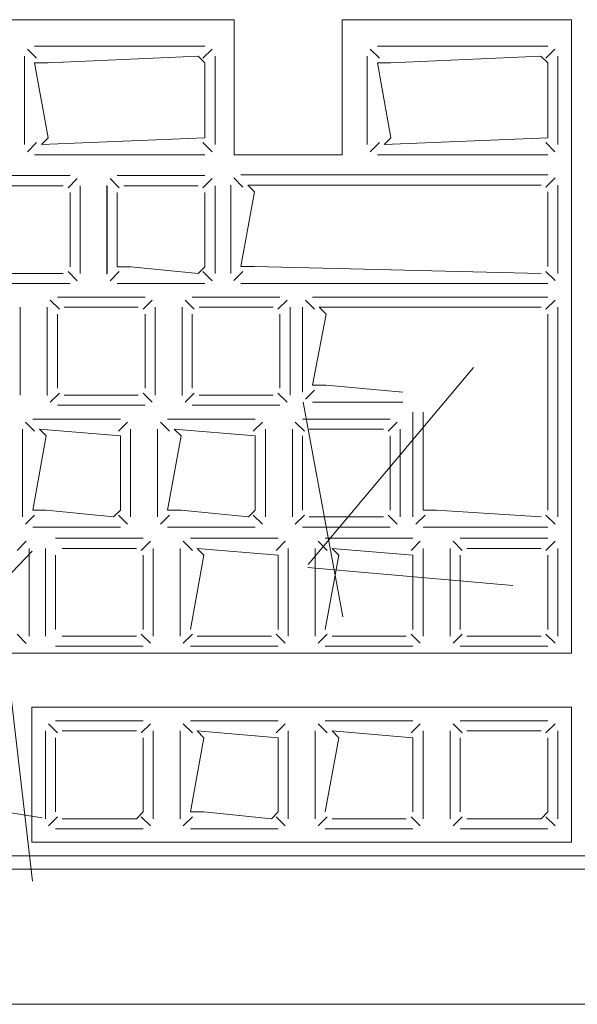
# Model space of a CAD drawing. Header units: feet. Extents: x 8 to 127, y 6 to 90.
# Tile 347 of 538: x 48.4469 to 48.4882, y 50.2827 to 50.3556. Entities that reach past the tile are written whole.
import ezdxf

# ---------------------------------------------------------------- set-up
doc = ezdxf.new("R2010")
doc.units = ezdxf.units.FT
doc.header["$MEASUREMENT"] = 0
doc.layers.add('MOBILARIO', color=8, linetype='Continuous')
doc.layers.add('NO ESPESSURA', color=250, linetype='Continuous')

msp = doc.modelspace()

# ---------------------------------------------------------------- linework, layer by layer
at = {"layer": 'MOBILARIO', "lineweight": 5}
for p, q in [((48.366295, 50.355619), (48.462795, 50.355619)), ((48.366295, 50.355619), (48.462795, 50.355619)), ((48.462795, 50.345619), (48.462795, 50.355619)), ((48.462795, 50.345619), (48.462795, 50.355619)), ((48.470795, 50.355619), (48.487795, 50.355619)), ((48.470795, 50.345619), (48.470795, 50.355619)), ((48.470795, 50.355619), (48.487795, 50.355619)), ((48.470795, 50.345619), (48.470795, 50.355619)), ((48.487795, 50.30868), (48.487795, 50.355619)), ((48.487795, 50.30868), (48.487795, 50.355619)), ((48.44814, 50.352768), (48.447464, 50.353444)), ((48.44814, 50.352768), (48.447464, 50.353444)), ((48.460619, 50.353664), (48.447994, 50.353664)), ((48.460619, 50.353664), (48.447994, 50.353664)), ((48.460473, 50.352768), (48.46115, 50.353444)), ((48.460473, 50.352768), (48.46115, 50.353444)), ((48.473554, 50.352768), (48.472877, 50.353444)), ((48.473554, 50.352768), (48.472877, 50.353444)), ((48.486033, 50.353664), (48.473408, 50.353664)), ((48.486033, 50.353664), (48.473408, 50.353664)), ((48.485887, 50.352768), (48.486563, 50.353444)), ((48.485887, 50.352768), (48.486563, 50.353444)), ((48.447244, 50.352914), (48.447244, 50.346369)), ((48.447244, 50.352914), (48.447244, 50.346369)), ((48.460119, 50.352914), (48.448994, 50.352414)), ((48.460119, 50.352914), (48.448994, 50.352414)), ((48.460619, 50.352414), (48.460119, 50.352914)), ((48.460619, 50.352414), (48.460119, 50.352914)), ((48.461369, 50.346369), (48.461369, 50.352914)), ((48.461369, 50.346369), (48.461369, 50.352914)), ((48.472658, 50.352914), (48.472658, 50.346369)), ((48.472658, 50.352914), (48.472658, 50.346369)), ((48.485533, 50.352914), (48.474408, 50.352414)), ((48.485533, 50.352914), (48.474408, 50.352414)), ((48.486033, 50.352414), (48.485533, 50.352914)), ((48.486033, 50.352414), (48.485533, 50.352914)), ((48.486783, 50.346369), (48.486783, 50.352914)), ((48.486783, 50.346369), (48.486783, 50.352914)), ((48.448994, 50.352414), (48.447994, 50.352414)), ((48.447994, 50.352414), (48.448994, 50.346869)), ((48.448994, 50.352414), (48.447994, 50.352414)), ((48.447994, 50.352414), (48.448994, 50.346869)), ((48.460619, 50.346869), (48.460619, 50.352414)), ((48.460619, 50.346869), (48.460619, 50.352414)), ((48.474408, 50.352414), (48.473408, 50.352414)), ((48.473408, 50.352414), (48.474408, 50.346869)), ((48.474408, 50.352414), (48.473408, 50.352414)), ((48.473408, 50.352414), (48.474408, 50.346869)), ((48.486033, 50.346869), (48.486033, 50.352414)), ((48.486033, 50.346869), (48.486033, 50.352414)), ((48.448994, 50.346869), (48.448494, 50.346369)), ((48.448494, 50.346369), (48.460619, 50.346869)), ((48.448994, 50.346869), (48.448494, 50.346369)), ((48.448494, 50.346369), (48.460619, 50.346869)), ((48.474408, 50.346869), (48.473908, 50.346369)), ((48.473908, 50.346369), (48.486033, 50.346869)), ((48.474408, 50.346869), (48.473908, 50.346369)), ((48.473908, 50.346369), (48.486033, 50.346869)), ((48.44814, 50.346516), (48.447464, 50.345839)), ((48.44814, 50.346516), (48.447464, 50.345839)), ((48.460473, 50.346516), (48.46115, 50.345839)), ((48.460473, 50.346516), (48.46115, 50.345839)), ((48.473554, 50.346516), (48.472877, 50.345839)), ((48.473554, 50.346516), (48.472877, 50.345839)), ((48.485887, 50.346516), (48.486563, 50.345839)), ((48.485887, 50.346516), (48.486563, 50.345839)), ((48.447994, 50.345619), (48.460619, 50.345619)), ((48.447994, 50.345619), (48.460619, 50.345619)), ((48.462795, 50.345619), (48.470795, 50.345619)), ((48.462795, 50.345619), (48.470795, 50.345619)), ((48.473408, 50.345619), (48.486033, 50.345619)), ((48.473408, 50.345619), (48.486033, 50.345619)), ((48.444119, 50.344066), (48.450619, 50.344066)), ((48.444119, 50.344066), (48.450619, 50.344066)), ((48.450473, 50.343169), (48.45115, 50.343846)), ((48.450473, 50.343169), (48.45115, 50.343846)), ((48.454266, 50.343169), (48.453589, 50.343846)), ((48.454266, 50.343169), (48.453589, 50.343846)), ((48.454119, 50.344066), (48.460619, 50.344066)), ((48.454119, 50.344066), (48.460619, 50.344066)), ((48.460473, 50.343169), (48.46115, 50.343846)), ((48.460473, 50.343169), (48.46115, 50.343846)), ((48.463437, 50.343223), (48.46276, 50.3439)), ((48.463437, 50.343223), (48.46276, 50.3439)), ((48.486044, 50.344119), (48.463291, 50.344119)), ((48.486044, 50.344119), (48.463291, 50.344119)), ((48.485898, 50.343223), (48.486574, 50.3439)), ((48.485898, 50.343223), (48.486574, 50.3439)), ((48.444619, 50.343316), (48.450119, 50.343316)), ((48.444619, 50.343316), (48.450119, 50.343316)), ((48.451369, 50.343316), (48.451369, 50.336816)), ((48.451369, 50.343316), (48.451369, 50.336816)), ((48.453357, 50.336779), (48.453357, 50.343324)), ((48.453357, 50.336779), (48.453357, 50.343324)), ((48.453369, 50.336816), (48.453369, 50.343316)), ((48.453369, 50.336816), (48.453369, 50.343316)), ((48.454619, 50.343316), (48.460119, 50.343316)), ((48.454619, 50.343316), (48.460119, 50.343316)), ((48.461369, 50.343316), (48.461369, 50.336816)), ((48.461369, 50.343316), (48.461369, 50.336816)), ((48.462541, 50.343369), (48.462541, 50.336825)), ((48.462541, 50.343369), (48.462541, 50.336825)), ((48.464291, 50.342869), (48.463791, 50.343369)), ((48.463791, 50.343369), (48.485544, 50.343369)), ((48.464291, 50.342869), (48.463791, 50.343369)), ((48.463791, 50.343369), (48.485544, 50.343369)), ((48.486794, 50.336825), (48.486794, 50.343369)), ((48.486794, 50.336825), (48.486794, 50.343369)), ((48.450619, 50.342816), (48.450619, 50.337316)), ((48.450619, 50.342816), (48.450619, 50.337316)), ((48.454119, 50.337316), (48.454119, 50.342816)), ((48.454119, 50.337316), (48.454119, 50.342816)), ((48.460619, 50.342816), (48.460619, 50.337316)), ((48.460619, 50.342816), (48.460619, 50.337316)), ((48.463291, 50.337325), (48.464291, 50.342869)), ((48.463291, 50.337325), (48.464291, 50.342869)), ((48.486044, 50.342869), (48.486044, 50.337325)), ((48.486044, 50.342869), (48.486044, 50.337325)), ((48.455119, 50.337316), (48.454119, 50.337316)), ((48.455119, 50.337316), (48.454119, 50.337316)), ((48.460119, 50.336816), (48.455119, 50.337316)), ((48.460119, 50.336816), (48.455119, 50.337316)), ((48.460619, 50.337316), (48.460119, 50.336816)), ((48.460619, 50.337316), (48.460119, 50.336816)), ((48.464291, 50.337325), (48.463291, 50.337325)), ((48.464291, 50.337325), (48.463291, 50.337325)), ((48.485544, 50.336825), (48.464291, 50.337325)), ((48.485544, 50.336825), (48.464291, 50.337325)), ((48.450119, 50.336816), (48.444619, 50.336816)), ((48.450119, 50.336816), (48.444619, 50.336816)), ((48.450473, 50.336962), (48.45115, 50.336285)), ((48.450473, 50.336962), (48.45115, 50.336285)), ((48.454266, 50.336962), (48.453589, 50.336285)), ((48.454266, 50.336962), (48.453589, 50.336285)), ((48.460473, 50.336962), (48.46115, 50.336285)), ((48.460473, 50.336962), (48.46115, 50.336285)), ((48.463437, 50.336971), (48.46276, 50.336294)), ((48.463437, 50.336971), (48.46276, 50.336294)), ((48.485898, 50.336971), (48.486574, 50.336294)), ((48.485898, 50.336971), (48.486574, 50.336294)), ((48.450619, 50.336066), (48.444119, 50.336066)), ((48.450619, 50.336066), (48.444119, 50.336066)), ((48.460619, 50.336066), (48.454119, 50.336066)), ((48.460619, 50.336066), (48.454119, 50.336066)), ((48.463291, 50.336075), (48.486044, 50.336075)), ((48.463291, 50.336075), (48.486044, 50.336075)), ((48.449682, 50.335066), (48.456182, 50.335066)), ((48.449682, 50.335066), (48.456182, 50.335066)), ((48.459682, 50.335066), (48.466182, 50.335066)), ((48.459682, 50.335066), (48.466182, 50.335066)), ((48.4686, 50.335066), (48.486044, 50.335066)), ((48.4686, 50.335066), (48.486044, 50.335066)), ((48.446932, 50.334316), (48.446932, 50.327816)), ((48.446932, 50.334316), (48.446932, 50.327816)), ((48.44892, 50.32778), (48.44892, 50.334325)), ((48.44892, 50.32778), (48.44892, 50.334325)), ((48.448932, 50.327816), (48.448932, 50.334316)), ((48.448932, 50.327816), (48.448932, 50.334316)), ((48.449829, 50.33417), (48.449152, 50.334846)), ((48.449829, 50.33417), (48.449152, 50.334846)), ((48.450182, 50.334316), (48.455682, 50.334316)), ((48.450182, 50.334316), (48.455682, 50.334316)), ((48.456036, 50.33417), (48.456713, 50.334846)), ((48.456036, 50.33417), (48.456713, 50.334846)), ((48.456932, 50.334316), (48.456932, 50.327816)), ((48.456932, 50.334316), (48.456932, 50.327816)), ((48.45892, 50.32778), (48.45892, 50.334325)), ((48.45892, 50.32778), (48.45892, 50.334325)), ((48.458932, 50.327816), (48.458932, 50.334316)), ((48.458932, 50.327816), (48.458932, 50.334316)), ((48.459829, 50.33417), (48.459152, 50.334846)), ((48.459829, 50.33417), (48.459152, 50.334846)), ((48.460182, 50.334316), (48.465682, 50.334316)), ((48.460182, 50.334316), (48.465682, 50.334316)), ((48.466036, 50.33417), (48.466713, 50.334846)), ((48.466036, 50.33417), (48.466713, 50.334846)), ((48.466932, 50.334316), (48.466932, 50.327816)), ((48.466932, 50.334316), (48.466932, 50.327816)), ((48.46785, 50.328036), (48.46785, 50.334316)), ((48.46785, 50.328036), (48.46785, 50.334316)), ((48.46807, 50.334846), (48.468746, 50.33417)), ((48.46807, 50.334846), (48.468746, 50.33417)), ((48.4691, 50.334316), (48.485544, 50.334316)), ((48.4696, 50.333816), (48.4691, 50.334316)), ((48.4691, 50.334316), (48.485544, 50.334316)), ((48.4696, 50.333816), (48.4691, 50.334316)), ((48.486574, 50.334846), (48.485898, 50.33417)), ((48.486574, 50.334846), (48.485898, 50.33417)), ((48.486794, 50.334316), (48.486794, 50.31878)), ((48.486794, 50.334316), (48.486794, 50.31878)), ((48.449682, 50.328316), (48.449682, 50.333816)), ((48.449682, 50.328316), (48.449682, 50.333816)), ((48.456182, 50.333816), (48.456182, 50.328316)), ((48.456182, 50.333816), (48.456182, 50.328316)), ((48.459682, 50.328316), (48.459682, 50.333816)), ((48.459682, 50.328316), (48.459682, 50.333816)), ((48.466182, 50.333816), (48.466182, 50.328316)), ((48.466182, 50.333816), (48.466182, 50.328316)), ((48.4686, 50.328536), (48.4696, 50.333816)), ((48.4686, 50.328536), (48.4696, 50.333816)), ((48.486044, 50.333816), (48.486044, 50.31928)), ((48.486044, 50.333816), (48.486044, 50.31928)), ((48.4696, 50.328536), (48.4686, 50.328536)), ((48.4696, 50.328536), (48.4686, 50.328536)), ((48.475294, 50.328036), (48.4696, 50.328536)), ((48.475294, 50.328036), (48.4696, 50.328536)), ((48.449829, 50.327962), (48.449152, 50.327286)), ((48.449829, 50.327962), (48.449152, 50.327286)), ((48.455682, 50.327816), (48.450182, 50.327816)), ((48.455682, 50.327816), (48.450182, 50.327816)), ((48.456036, 50.327962), (48.456713, 50.327286)), ((48.456036, 50.327962), (48.456713, 50.327286)), ((48.459829, 50.327962), (48.459152, 50.327286)), ((48.459829, 50.327962), (48.459152, 50.327286)), ((48.465682, 50.327816), (48.460182, 50.327816)), ((48.465682, 50.327816), (48.460182, 50.327816)), ((48.466036, 50.327962), (48.466713, 50.327286)), ((48.466036, 50.327962), (48.466713, 50.327286)), ((48.46807, 50.327505), (48.468746, 50.328182)), ((48.46807, 50.327505), (48.468746, 50.328182)), ((48.456182, 50.327066), (48.449682, 50.327066)), ((48.456182, 50.327066), (48.449682, 50.327066)), ((48.466182, 50.327066), (48.459682, 50.327066)), ((48.466182, 50.327066), (48.459682, 50.327066)), ((48.475294, 50.327286), (48.4686, 50.327286)), ((48.475294, 50.327286), (48.4686, 50.327286)), ((48.476044, 50.31878), (48.476044, 50.326536)), ((48.476044, 50.31878), (48.476044, 50.326536)), ((48.476794, 50.31928), (48.476794, 50.326536)), ((48.476794, 50.31928), (48.476794, 50.326536)), ((48.447996, 50.325133), (48.44732, 50.32581)), ((48.447996, 50.325133), (48.44732, 50.32581)), ((48.44785, 50.32603), (48.45435, 50.32603)), ((48.44785, 50.32603), (48.45435, 50.32603)), ((48.454203, 50.325133), (48.45488, 50.32581)), ((48.454203, 50.325133), (48.45488, 50.32581)), ((48.457996, 50.325133), (48.45732, 50.32581)), ((48.457996, 50.325133), (48.45732, 50.32581)), ((48.45785, 50.32603), (48.46435, 50.32603)), ((48.45785, 50.32603), (48.46435, 50.32603)), ((48.464203, 50.325133), (48.46488, 50.32581)), ((48.464203, 50.325133), (48.46488, 50.32581)), ((48.467996, 50.325133), (48.46732, 50.32581)), ((48.467996, 50.325133), (48.46732, 50.32581)), ((48.46785, 50.32603), (48.47435, 50.32603)), ((48.46785, 50.32603), (48.47435, 50.32603)), ((48.474203, 50.325133), (48.47488, 50.32581)), ((48.474203, 50.325133), (48.47488, 50.32581)), ((48.4471, 50.31878), (48.4471, 50.32528)), ((48.4471, 50.31878), (48.4471, 50.32528)), ((48.44785, 50.31928), (48.44885, 50.32478)), ((48.44785, 50.31928), (48.44885, 50.32478)), ((48.44885, 50.32478), (48.44835, 50.32528)), ((48.44835, 50.32528), (48.45435, 50.32478)), ((48.44885, 50.32478), (48.44835, 50.32528)), ((48.44835, 50.32528), (48.45435, 50.32478)), ((48.45435, 50.32478), (48.45435, 50.31928)), ((48.45435, 50.32478), (48.45435, 50.31928)), ((48.4551, 50.32528), (48.4551, 50.31878)), ((48.4551, 50.32528), (48.4551, 50.31878)), ((48.4571, 50.31878), (48.4571, 50.32528)), ((48.4571, 50.31878), (48.4571, 50.32528)), ((48.45785, 50.31928), (48.45885, 50.32478)), ((48.45785, 50.31928), (48.45885, 50.32478)), ((48.45885, 50.32478), (48.45835, 50.32528)), ((48.45835, 50.32528), (48.46435, 50.32478)), ((48.45885, 50.32478), (48.45835, 50.32528)), ((48.45835, 50.32528), (48.46435, 50.32478)), ((48.46435, 50.32478), (48.46435, 50.31928)), ((48.46435, 50.32478), (48.46435, 50.31928)), ((48.4651, 50.32528), (48.4651, 50.31878)), ((48.4651, 50.32528), (48.4651, 50.31878)), ((48.4671, 50.31878), (48.4671, 50.32528)), ((48.4671, 50.31878), (48.4671, 50.32528)), ((48.46785, 50.31928), (48.46785, 50.32478)), ((48.46785, 50.31928), (48.46785, 50.32478)), ((48.46835, 50.32528), (48.47385, 50.32528)), ((48.46835, 50.32528), (48.47385, 50.32528)), ((48.47435, 50.32478), (48.47435, 50.31928)), ((48.47435, 50.32478), (48.47435, 50.31928)), ((48.4751, 50.32528), (48.4751, 50.31878)), ((48.4751, 50.32528), (48.4751, 50.31878)), ((48.447996, 50.318926), (48.44732, 50.318249)), ((48.447996, 50.318926), (48.44732, 50.318249)), ((48.44885, 50.31928), (48.44785, 50.31928)), ((48.44885, 50.31928), (48.44785, 50.31928)), ((48.45385, 50.31878), (48.44885, 50.31928)), ((48.45385, 50.31878), (48.44885, 50.31928)), ((48.45435, 50.31928), (48.45385, 50.31878)), ((48.45435, 50.31928), (48.45385, 50.31878)), ((48.454203, 50.318926), (48.45488, 50.318249)), ((48.454203, 50.318926), (48.45488, 50.318249)), ((48.457996, 50.318926), (48.45732, 50.318249)), ((48.457996, 50.318926), (48.45732, 50.318249)), ((48.45885, 50.31928), (48.45785, 50.31928)), ((48.45885, 50.31928), (48.45785, 50.31928)), ((48.46385, 50.31878), (48.45885, 50.31928)), ((48.46385, 50.31878), (48.45885, 50.31928)), ((48.46435, 50.31928), (48.46385, 50.31878)), ((48.46435, 50.31928), (48.46385, 50.31878)), ((48.464203, 50.318926), (48.46488, 50.318249)), ((48.464203, 50.318926), (48.46488, 50.318249)), ((48.467996, 50.318926), (48.46732, 50.318249)), ((48.467996, 50.318926), (48.46732, 50.318249)), ((48.474203, 50.318926), (48.47488, 50.318249)), ((48.474203, 50.318926), (48.47488, 50.318249)), ((48.476264, 50.318249), (48.47694, 50.318926)), ((48.476264, 50.318249), (48.47694, 50.318926)), ((48.477794, 50.31928), (48.476794, 50.31928)), ((48.477794, 50.31928), (48.476794, 50.31928)), ((48.485544, 50.31878), (48.477794, 50.31928)), ((48.485544, 50.31878), (48.477794, 50.31928)), ((48.486574, 50.318249), (48.485898, 50.318926)), ((48.486574, 50.318249), (48.485898, 50.318926)), ((48.47385, 50.31878), (48.46835, 50.31878)), ((48.47385, 50.31878), (48.46835, 50.31878)), ((48.45435, 50.31803), (48.44785, 50.31803)), ((48.45435, 50.31803), (48.44785, 50.31803)), ((48.46435, 50.31803), (48.45785, 50.31803)), ((48.46435, 50.31803), (48.45785, 50.31803)), ((48.47435, 50.31803), (48.46785, 50.31803)), ((48.47435, 50.31803), (48.46785, 50.31803)), ((48.486044, 50.31803), (48.476794, 50.31803)), ((48.486044, 50.31803), (48.476794, 50.31803)), ((48.446694, 50.3163), (48.447371, 50.316977)), ((48.446694, 50.3163), (48.447371, 50.316977)), ((48.449544, 50.317204), (48.456044, 50.317204)), ((48.449544, 50.317204), (48.456044, 50.317204)), ((48.455898, 50.316307), (48.456574, 50.316984)), ((48.455898, 50.316307), (48.456574, 50.316984)), ((48.45969, 50.316307), (48.459014, 50.316984)), ((48.45969, 50.316307), (48.459014, 50.316984)), ((48.459544, 50.317204), (48.466044, 50.317204)), ((48.459544, 50.317204), (48.466044, 50.317204)), ((48.465898, 50.316307), (48.466574, 50.316984)), ((48.465898, 50.316307), (48.466574, 50.316984)), ((48.46969, 50.316307), (48.469014, 50.316984)), ((48.46969, 50.316307), (48.469014, 50.316984)), ((48.469544, 50.317204), (48.476044, 50.317204)), ((48.469544, 50.317204), (48.476044, 50.317204)), ((48.475898, 50.316307), (48.476574, 50.316984)), ((48.475898, 50.316307), (48.476574, 50.316984)), ((48.47969, 50.316307), (48.479014, 50.316984)), ((48.47969, 50.316307), (48.479014, 50.316984)), ((48.479544, 50.317204), (48.486044, 50.317204)), ((48.479544, 50.317204), (48.486044, 50.317204)), ((48.485898, 50.316307), (48.486574, 50.316984)), ((48.485898, 50.316307), (48.486574, 50.316984)), ((48.447591, 50.316446), (48.447591, 50.309946)), ((48.447591, 50.316446), (48.447591, 50.309946)), ((48.448794, 50.309954), (48.448794, 50.316454)), ((48.448794, 50.309954), (48.448794, 50.316454)), ((48.450044, 50.316454), (48.455544, 50.316454)), ((48.450044, 50.316454), (48.455544, 50.316454)), ((48.456794, 50.316454), (48.456794, 50.309954)), ((48.456794, 50.316454), (48.456794, 50.309954)), ((48.458794, 50.309954), (48.458794, 50.316454)), ((48.458794, 50.309954), (48.458794, 50.316454)), ((48.460544, 50.315954), (48.460044, 50.316454)), ((48.460044, 50.316454), (48.466044, 50.315954)), ((48.460544, 50.315954), (48.460044, 50.316454)), ((48.460044, 50.316454), (48.466044, 50.315954)), ((48.466794, 50.316454), (48.466794, 50.309954)), ((48.466794, 50.316454), (48.466794, 50.309954)), ((48.468794, 50.309954), (48.468794, 50.316454)), ((48.468794, 50.309954), (48.468794, 50.316454)), ((48.470544, 50.315954), (48.470044, 50.316454)), ((48.470044, 50.316454), (48.476044, 50.315954)), ((48.470544, 50.315954), (48.470044, 50.316454)), ((48.470044, 50.316454), (48.476044, 50.315954)), ((48.476794, 50.316454), (48.476794, 50.309954)), ((48.476794, 50.316454), (48.476794, 50.309954)), ((48.478794, 50.309954), (48.478794, 50.316454)), ((48.478794, 50.309954), (48.478794, 50.316454)), ((48.480044, 50.316454), (48.485544, 50.316454)), ((48.480044, 50.316454), (48.485544, 50.316454)), ((48.486794, 50.316454), (48.486794, 50.309954)), ((48.486794, 50.316454), (48.486794, 50.309954)), ((48.449544, 50.310454), (48.449544, 50.315954)), ((48.449544, 50.310454), (48.449544, 50.315954)), ((48.456044, 50.315954), (48.456044, 50.310454)), ((48.456044, 50.315954), (48.456044, 50.310454)), ((48.459544, 50.310454), (48.460544, 50.315954)), ((48.459544, 50.310454), (48.460544, 50.315954)), ((48.466044, 50.315954), (48.466044, 50.310454)), ((48.466044, 50.315954), (48.466044, 50.310454)), ((48.469544, 50.310454), (48.470544, 50.315954)), ((48.469544, 50.310454), (48.470544, 50.315954)), ((48.476044, 50.315954), (48.476044, 50.310454)), ((48.476044, 50.315954), (48.476044, 50.310454)), ((48.479544, 50.310454), (48.479544, 50.315954)), ((48.479544, 50.310454), (48.479544, 50.315954)), ((48.486044, 50.315954), (48.486044, 50.310454)), ((48.486044, 50.315954), (48.486044, 50.310454)), ((48.446694, 50.310093), (48.447371, 50.309416)), ((48.446694, 50.310093), (48.447371, 50.309416)), ((48.455544, 50.309954), (48.450044, 50.309954)), ((48.455544, 50.309954), (48.450044, 50.309954)), ((48.455898, 50.3101), (48.456574, 50.309423)), ((48.455898, 50.3101), (48.456574, 50.309423)), ((48.45969, 50.3101), (48.459014, 50.309423)), ((48.45969, 50.3101), (48.459014, 50.309423)), ((48.465544, 50.309954), (48.460044, 50.309954)), ((48.465544, 50.309954), (48.460044, 50.309954)), ((48.465898, 50.3101), (48.466574, 50.309423)), ((48.465898, 50.3101), (48.466574, 50.309423)), ((48.46969, 50.3101), (48.469014, 50.309423)), ((48.46969, 50.3101), (48.469014, 50.309423)), ((48.475544, 50.309954), (48.470044, 50.309954)), ((48.475544, 50.309954), (48.470044, 50.309954)), ((48.475898, 50.3101), (48.476574, 50.309423)), ((48.475898, 50.3101), (48.476574, 50.309423)), ((48.47969, 50.3101), (48.479014, 50.309423)), ((48.47969, 50.3101), (48.479014, 50.309423)), ((48.485544, 50.309954), (48.480044, 50.309954)), ((48.485544, 50.309954), (48.480044, 50.309954)), ((48.485898, 50.3101), (48.486574, 50.309423)), ((48.485898, 50.3101), (48.486574, 50.309423)), ((48.456044, 50.309204), (48.449544, 50.309204)), ((48.456044, 50.309204), (48.449544, 50.309204)), ((48.466044, 50.309204), (48.459544, 50.309204)), ((48.466044, 50.309204), (48.459544, 50.309204)), ((48.476044, 50.309204), (48.469544, 50.309204)), ((48.476044, 50.309204), (48.469544, 50.309204)), ((48.486044, 50.309204), (48.479544, 50.309204)), ((48.486044, 50.309204), (48.479544, 50.309204)), ((48.487795, 50.30868), (48.343295, 50.30868)), ((48.487795, 50.30868), (48.343295, 50.30868)), ((48.447795, 50.29468), (48.447795, 50.30468)), ((48.447795, 50.30468), (48.487795, 50.30468)), ((48.447795, 50.29468), (48.447795, 50.30468)), ((48.447795, 50.30468), (48.487795, 50.30468)), ((48.487795, 50.30468), (48.487795, 50.29468)), ((48.487795, 50.30468), (48.487795, 50.29468)), ((48.449544, 50.30368), (48.456044, 50.30368)), ((48.449544, 50.30368), (48.456044, 50.30368)), ((48.459544, 50.30368), (48.466044, 50.30368)), ((48.459544, 50.30368), (48.466044, 50.30368)), ((48.469544, 50.30368), (48.476044, 50.30368)), ((48.469544, 50.30368), (48.476044, 50.30368)), ((48.479544, 50.30368), (48.486044, 50.30368)), ((48.479544, 50.30368), (48.486044, 50.30368)), ((48.448794, 50.29643), (48.448794, 50.30293)), ((48.448794, 50.29643), (48.448794, 50.30293)), ((48.44969, 50.302783), (48.449014, 50.30346)), ((48.44969, 50.302783), (48.449014, 50.30346)), ((48.450044, 50.30293), (48.455544, 50.30293)), ((48.450044, 50.30293), (48.455544, 50.30293)), ((48.455898, 50.302783), (48.456574, 50.30346)), ((48.455898, 50.302783), (48.456574, 50.30346)), ((48.456794, 50.30293), (48.456794, 50.29643)), ((48.456794, 50.30293), (48.456794, 50.29643)), ((48.458794, 50.29643), (48.458794, 50.30293)), ((48.458794, 50.29643), (48.458794, 50.30293)), ((48.45969, 50.302783), (48.459014, 50.30346)), ((48.45969, 50.302783), (48.459014, 50.30346)), ((48.460544, 50.30243), (48.460044, 50.30293)), ((48.460044, 50.30293), (48.466044, 50.30243)), ((48.460544, 50.30243), (48.460044, 50.30293)), ((48.460044, 50.30293), (48.466044, 50.30243)), ((48.465898, 50.302783), (48.466574, 50.30346)), ((48.465898, 50.302783), (48.466574, 50.30346)), ((48.466794, 50.30293), (48.466794, 50.29643)), ((48.466794, 50.30293), (48.466794, 50.29643)), ((48.468794, 50.29643), (48.468794, 50.30293)), ((48.468794, 50.29643), (48.468794, 50.30293)), ((48.46969, 50.302783), (48.469014, 50.30346)), ((48.46969, 50.302783), (48.469014, 50.30346)), ((48.470544, 50.30243), (48.470044, 50.30293)), ((48.470044, 50.30293), (48.476044, 50.30243)), ((48.470544, 50.30243), (48.470044, 50.30293)), ((48.470044, 50.30293), (48.476044, 50.30243)), ((48.475898, 50.302783), (48.476574, 50.30346)), ((48.475898, 50.302783), (48.476574, 50.30346)), ((48.476794, 50.30293), (48.476794, 50.29643)), ((48.476794, 50.30293), (48.476794, 50.29643)), ((48.478794, 50.29643), (48.478794, 50.30293)), ((48.478794, 50.29643), (48.478794, 50.30293)), ((48.47969, 50.302783), (48.479014, 50.30346)), ((48.47969, 50.302783), (48.479014, 50.30346)), ((48.480044, 50.30293), (48.485544, 50.30293)), ((48.480044, 50.30293), (48.485544, 50.30293)), ((48.485898, 50.302783), (48.486574, 50.30346)), ((48.485898, 50.302783), (48.486574, 50.30346)), ((48.486794, 50.30293), (48.486794, 50.29643)), ((48.486794, 50.30293), (48.486794, 50.29643)), ((48.449544, 50.29693), (48.449544, 50.30243)), ((48.449544, 50.29693), (48.449544, 50.30243)), ((48.456044, 50.30243), (48.456044, 50.29693)), ((48.456044, 50.30243), (48.456044, 50.29693)), ((48.459544, 50.29693), (48.460544, 50.30243)), ((48.459544, 50.29693), (48.460544, 50.30243)), ((48.466044, 50.30243), (48.466044, 50.29693)), ((48.466044, 50.30243), (48.466044, 50.29693)), ((48.469544, 50.29693), (48.470544, 50.30243)), ((48.469544, 50.29693), (48.470544, 50.30243)), ((48.476044, 50.30243), (48.476044, 50.29693)), ((48.476044, 50.30243), (48.476044, 50.29693)), ((48.479544, 50.29693), (48.479544, 50.30243)), ((48.479544, 50.29693), (48.479544, 50.30243)), ((48.486044, 50.30243), (48.486044, 50.29693)), ((48.486044, 50.30243), (48.486044, 50.29693)), ((48.44969, 50.296576), (48.449014, 50.295899)), ((48.44969, 50.296576), (48.449014, 50.295899)), ((48.455544, 50.29643), (48.450044, 50.29643)), ((48.455544, 50.29643), (48.450044, 50.29643)), ((48.456044, 50.29693), (48.455544, 50.29643)), ((48.456044, 50.29693), (48.455544, 50.29643)), ((48.455898, 50.296576), (48.456574, 50.295899)), ((48.455898, 50.296576), (48.456574, 50.295899)), ((48.45969, 50.296576), (48.459014, 50.295899)), ((48.45969, 50.296576), (48.459014, 50.295899)), ((48.460544, 50.29693), (48.459544, 50.29693)), ((48.460544, 50.29693), (48.459544, 50.29693)), ((48.465544, 50.29643), (48.460544, 50.29693)), ((48.465544, 50.29643), (48.460544, 50.29693)), ((48.466044, 50.29693), (48.465544, 50.29643)), ((48.466044, 50.29693), (48.465544, 50.29643)), ((48.465898, 50.296576), (48.466574, 50.295899)), ((48.465898, 50.296576), (48.466574, 50.295899)), ((48.46969, 50.296576), (48.469014, 50.295899)), ((48.46969, 50.296576), (48.469014, 50.295899)), ((48.475544, 50.29643), (48.470044, 50.29643)), ((48.475544, 50.29643), (48.470044, 50.29643)), ((48.475898, 50.296576), (48.476574, 50.295899)), ((48.475898, 50.296576), (48.476574, 50.295899)), ((48.47969, 50.296576), (48.479014, 50.295899)), ((48.47969, 50.296576), (48.479014, 50.295899)), ((48.485544, 50.29643), (48.480044, 50.29643)), ((48.485544, 50.29643), (48.480044, 50.29643)), ((48.486044, 50.29693), (48.485544, 50.29643)), ((48.486044, 50.29693), (48.485544, 50.29643)), ((48.485898, 50.296576), (48.486574, 50.295899)), ((48.485898, 50.296576), (48.486574, 50.295899)), ((48.456044, 50.29568), (48.449544, 50.29568)), ((48.456044, 50.29568), (48.449544, 50.29568)), ((48.466044, 50.29568), (48.459544, 50.29568)), ((48.466044, 50.29568), (48.459544, 50.29568)), ((48.476044, 50.29568), (48.469544, 50.29568)), ((48.476044, 50.29568), (48.469544, 50.29568)), ((48.486044, 50.29568), (48.479544, 50.29568)), ((48.486044, 50.29568), (48.479544, 50.29568)), ((48.487795, 50.29468), (48.447795, 50.29468)), ((48.487795, 50.29468), (48.447795, 50.29468)), ((48.343295, 50.29368), (48.521295, 50.29368)), ((48.343295, 50.29368), (48.521295, 50.29368)), ((48.521295, 50.29268), (48.343295, 50.29268)), ((48.521295, 50.29268), (48.343295, 50.29268)), ((48.567295, 50.28268), (48.339295, 50.28268)), ((48.567295, 50.28268), (48.339295, 50.28268))]:
    msp.add_line(p, q, dxfattribs=at)
at = {"layer": 'MOBILARIO'}
for centre in [(48.448494, 50.352414), (48.448494, 50.352414), (48.460119, 50.352414), (48.460119, 50.352414), (48.473908, 50.352414), (48.473908, 50.352414), (48.485533, 50.352414), (48.485533, 50.352414), (48.448494, 50.346869), (48.448494, 50.346869), (48.460119, 50.346869), (48.460119, 50.346869), (48.473908, 50.346869), (48.473908, 50.346869), (48.485533, 50.346869), (48.485533, 50.346869), (48.463791, 50.342869), (48.463791, 50.342869), (48.454619, 50.337316), (48.454619, 50.337316), (48.460119, 50.337316), (48.460119, 50.337316), (48.463791, 50.337325), (48.463791, 50.337325), (48.4691, 50.333816), (48.4691, 50.333816), (48.4691, 50.328536), (48.4691, 50.328536), (48.44835, 50.32478), (48.44835, 50.32478), (48.45385, 50.32478), (48.45385, 50.32478), (48.45835, 50.32478), (48.45835, 50.32478), (48.46385, 50.32478), (48.46385, 50.32478), (48.44835, 50.31928), (48.44835, 50.31928), (48.45385, 50.31928), (48.45385, 50.31928), (48.45835, 50.31928), (48.45835, 50.31928), (48.46385, 50.31928), (48.46385, 50.31928), (48.477294, 50.31928), (48.477294, 50.31928), (48.460044, 50.315954), (48.460044, 50.315954), (48.465544, 50.315954), (48.465544, 50.315954), (48.470044, 50.315954), (48.470044, 50.315954), (48.475544, 50.315954), (48.475544, 50.315954), (48.460044, 50.30243), (48.460044, 50.30243), (48.465544, 50.30243), (48.465544, 50.30243), (48.470044, 50.30243), (48.470044, 50.30243), (48.475544, 50.30243), (48.475544, 50.30243), (48.455544, 50.29693), (48.455544, 50.29693), (48.460044, 50.29693), (48.460044, 50.29693), (48.465544, 50.29693), (48.465544, 50.29693), (48.485544, 50.29693), (48.485544, 50.29693)]:
    msp.add_arc(centre, 0.0005, 0, 0, dxfattribs=at)
at = {"layer": 'NO ESPESSURA', "linetype": 'Continuous', "lineweight": 5}
for p, q in [((48.46828, 50.315254), (48.480525, 50.329847)), ((48.470848, 50.311377), (48.467911, 50.327298)), ((48.42803, 50.295624), (48.447814, 50.316242)), ((48.447829, 50.291796), (48.445023, 50.315918)), ((48.46826, 50.315034), (48.483442, 50.313706)), ((48.425968, 50.299997), (48.448558, 50.296493))]:
    msp.add_line(p, q, dxfattribs=at)

doc.saveas('drawing.dxf')
